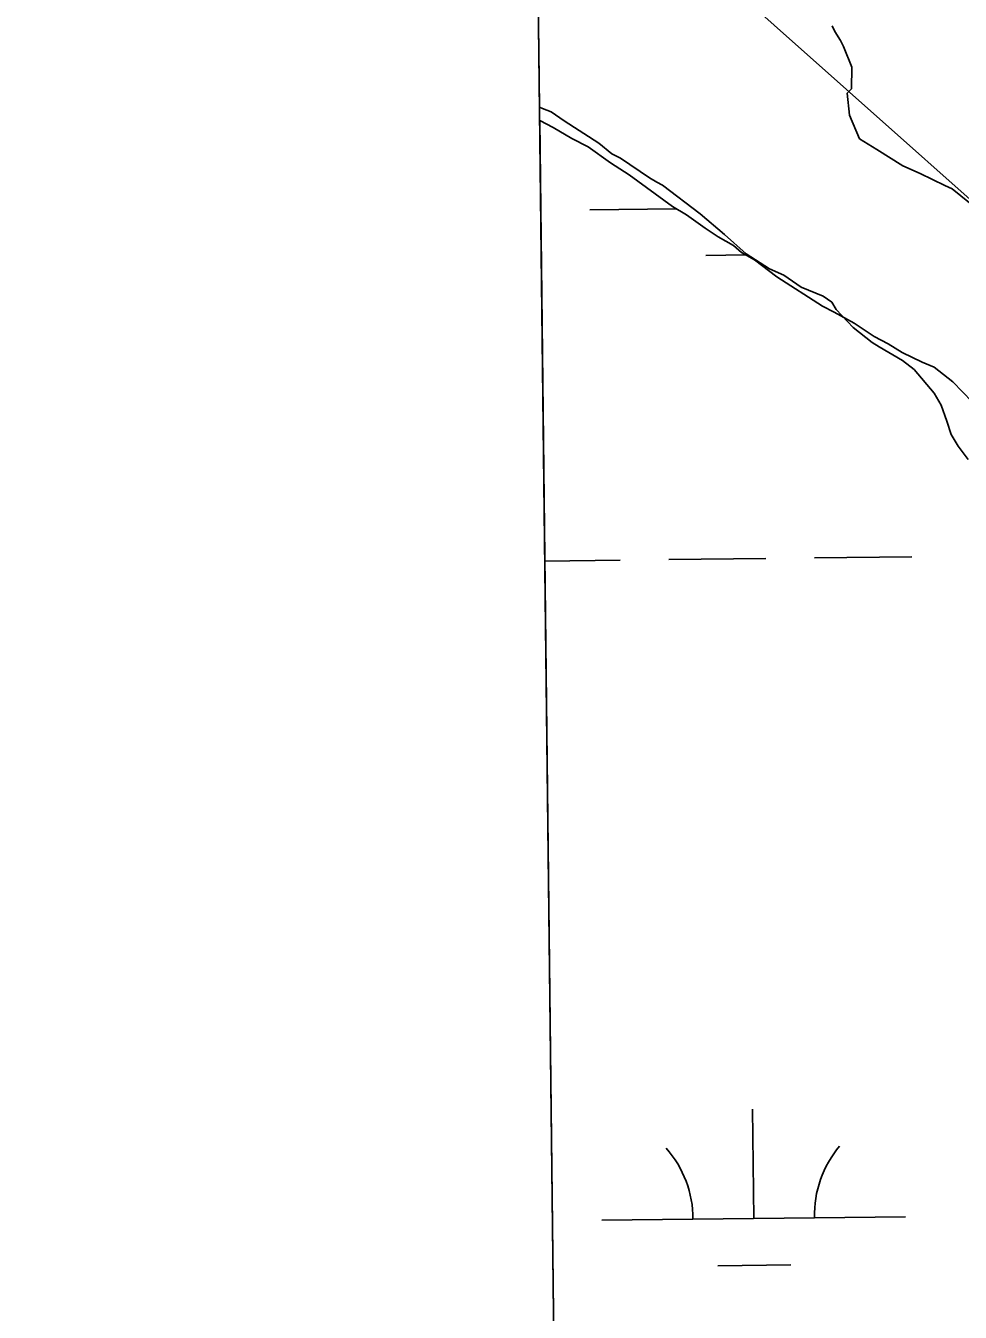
# Model space of a CAD drawing. Extents: x 3694830 to 3732949, y 415201 to 440970.
# Drawn here: x 3698844.7 to 3699152.2, y 423685.2 to 424108.7 of the extents above; entities that cross this region are included whole.
import ezdxf

# ---------------------------------------------------------------- set-up
doc = ezdxf.new("R2010")
doc.units = 0
for name, color, linetype in [('V-GRID-FRAM', 7, 'Continuous'), ('V-SITE-VEGE', 7, 'Continuous'), ('V-TOPO-SHOR', 7, 'Continuous'), ('V-WETL-SWMP', 7, 'Continuous')]:
    doc.layers.add(name, color=color, linetype=linetype)

msp = doc.modelspace()

# ---------------------------------------------------------------- linework, layer by layer
at = {"layer": 'V-GRID-FRAM'}
msp.add_lwpolyline([(3698844.69, 438797.54), (3730590.83, 439176.18), (3730815.62, 420995.11), (3699053.61, 420616.27), (3698844.69, 438797.54)], dxfattribs=at)
at = {"layer": 'V-SITE-VEGE'}
for p, q in [((3699013.79, 424081.89), (3699012.65, 424181.12)), ((3699110.06, 424108.69), (3699110.99, 424106.75)), ((3699110.99, 424106.75), (3699112.87, 424103.83)), ((3699112.87, 424103.83), (3699113.8, 424101.89)), ((3699113.8, 424101.89), (3699116.57, 424095.1)), ((3699116.57, 424095.1), (3699116.45, 424087.88)), ((3699116.45, 424087.88), (3699114.98, 424086.46)), ((3699114.98, 424086.46), (3699115.83, 424079.22)), ((3699014.72, 424081.41), (3699013.79, 424081.89)), ((3699017.59, 424080.4), (3699014.72, 424081.41)), ((3699021.88, 424077.43), (3699017.59, 424080.4)), ((3699033.31, 424070.02), (3699021.88, 424077.43)), ((3699115.83, 424079.22), (3699119.07, 424071.46)), ((3699037.59, 424066.57), (3699033.31, 424070.02)), ((3699119.07, 424071.46), (3699124.79, 424067.99)), ((3699040.45, 424065.08), (3699037.59, 424066.57)), ((3699049.98, 424058.66), (3699040.45, 424065.08)), ((3699124.79, 424067.99), (3699133.36, 424062.55)), ((3699133.36, 424062.55), (3699139.1, 424060.04)), ((3699139.1, 424060.04), (3699147.22, 424056.05)), ((3699052.36, 424057.17), (3699049.98, 424058.66)), ((3699054.27, 424056.18), (3699052.36, 424057.17)), ((3699066.63, 424046.82), (3699054.27, 424056.18)), ((3699147.22, 424056.05), (3699149.61, 424055.05)), ((3699149.61, 424055.05), (3699158.64, 424047.67)), ((3699074.71, 424039.94), (3699066.63, 424046.82)), ((3699081.82, 424033.55), (3699074.71, 424039.94)), ((3699089.44, 424028.61), (3699081.82, 424033.55)), ((3699094.23, 424026.6), (3699089.44, 424028.61)), ((3699099.94, 424022.65), (3699094.23, 424026.6)), ((3699107.11, 424019.64), (3699099.94, 424022.65)), ((3699109.97, 424017.67), (3699107.11, 424019.64)), ((3699111.37, 424015.24), (3699109.97, 424017.67)), ((3699117.05, 424009.36), (3699111.37, 424015.24)), ((3699123.23, 424004.44), (3699117.05, 424009.36)), ((3699125.61, 424002.95), (3699123.23, 424004.44)), ((3699133.25, 423998.49), (3699125.61, 424002.95)), ((3699137.05, 423995.54), (3699133.25, 423998.49)), ((3699143.66, 423987.72), (3699137.05, 423995.54)), ((3699146, 423983.83), (3699143.66, 423987.72)), ((3699147.84, 423978.5), (3699146, 423983.83)), ((3699149.21, 423974.14), (3699147.84, 423978.5)), ((3699151.55, 423970.25), (3699149.21, 423974.14)), ((3699154.85, 423965.86), (3699151.55, 423970.25))]:
    msp.add_line(p, q, dxfattribs=at)
at = {"layer": 'V-TOPO-SHOR'}
for p, q in [((3699013.84, 424077.5), (3699018.22, 424075.22)), ((3699018.22, 424075.22), (3699024.39, 424071.61)), ((3699024.39, 424071.61), (3699029.8, 424068.79)), ((3699029.8, 424068.79), (3699037.13, 424063.59)), ((3699037.13, 424063.59), (3699043.3, 424059.59)), ((3699043.3, 424059.59), (3699057.55, 424049.21)), ((3699057.55, 424049.21), (3699062.18, 424046.4)), ((3699062.18, 424046.4), (3699068.35, 424042.01)), ((3699068.35, 424042.01), (3699072.59, 424039.21)), ((3699072.59, 424039.21), (3699077.61, 424036.39)), ((3699077.61, 424036.39), (3699080.3, 424034.01)), ((3699080.3, 424034.01), (3699084.55, 424031.6)), ((3699084.55, 424031.6), (3699091.86, 424026.02)), ((3699091.86, 424026.02), (3699106.91, 424016.4)), ((3699106.91, 424016.4), (3699110.77, 424014.39)), ((3699110.77, 424014.39), (3699117.34, 424010.77)), ((3699117.34, 424010.77), (3699123.89, 424006.37)), ((3699123.89, 424006.37), (3699128.53, 424003.95)), ((3699128.53, 424003.95), (3699133.16, 424001.14)), ((3699133.16, 424001.14), (3699139.74, 423997.91)), ((3699139.74, 423997.91), (3699143.61, 423996.29)), ((3699143.61, 423996.29), (3699149.77, 423991.5)), ((3699149.77, 423991.5), (3699159.35, 423981.59))]:
    msp.add_line(p, q, dxfattribs=at)
msp.add_lwpolyline([(3698990.87, 424198.14), (3699191.18, 424019.75), (3699471.29, 423786.58), (3699601.18, 423681.73), (3699610.57, 423673.91), (3699619.95, 423656.69), (3699616.82, 423641.05), (3699613.7, 423623.83), (3699613.7, 423605.05), (3699613.7, 423590.97), (3699615.26, 423554.98), (3699591.79, 423456.39), (3699568.31, 423395.36), (3699540.15, 423343.72), (3699499.46, 423279.56), (3699427.47, 423195.06), (3699296.03, 423038.57), (3699239.69, 422946.24), (3699169.27, 422852.35), (3699081.64, 422733.42), (3699004.96, 422622.31)], dxfattribs=at)
at = {"layer": 'V-WETL-SWMP'}
for p, q in [((3699029.62, 422704.12), (3699013.84, 424077.5)), ((3699013.84, 424077.5), (3699018.22, 424075.22)), ((3699018.22, 424075.22), (3699024.39, 424071.61)), ((3699024.39, 424071.61), (3699029.8, 424068.79)), ((3699029.8, 424068.79), (3699037.13, 424063.59)), ((3699037.13, 424063.59), (3699043.3, 424059.59)), ((3699043.3, 424059.59), (3699057.55, 424049.21)), ((3699030.32, 424048.08), (3699058.86, 424048.42)), ((3699057.55, 424049.21), (3699062.18, 424046.4)), ((3699062.18, 424046.4), (3699068.35, 424042.01)), ((3699068.35, 424042.01), (3699072.59, 424039.21)), ((3699072.59, 424039.21), (3699077.61, 424036.39)), ((3699077.61, 424036.39), (3699080.3, 424034.01)), ((3699068.51, 424033.1), (3699081.63, 424033.26)), ((3699080.3, 424034.01), (3699084.55, 424031.6)), ((3699084.55, 424031.6), (3699091.86, 424026.02)), ((3699091.86, 424026.02), (3699106.91, 424016.4)), ((3699106.91, 424016.4), (3699110.77, 424014.39)), ((3699110.77, 424014.39), (3699117.34, 424010.77)), ((3699117.34, 424010.77), (3699123.89, 424006.37)), ((3699123.89, 424006.37), (3699128.53, 424003.95)), ((3699128.53, 424003.95), (3699133.16, 424001.14)), ((3699133.16, 424001.14), (3699139.74, 423997.91)), ((3699139.74, 423997.91), (3699143.61, 423996.29)), ((3699143.61, 423996.29), (3699149.77, 423991.5)), ((3699149.77, 423991.5), (3699159.35, 423981.59)), ((3699015.51, 423932.46), (3699040.29, 423932.76)), ((3699056.29, 423932.95), (3699088.29, 423933.33)), ((3699104.29, 423933.52), (3699136.29, 423933.9)), ((3699084.29, 423716.02), (3699083.86, 423752.02)), ((3699034.29, 423715.43), (3699134.28, 423716.62)), ((3699072.47, 423700.45), (3699096.47, 423700.73))]:
    msp.add_line(p, q, dxfattribs=at)
for centre, start, end in [((3699029.04, 423715.84), 359.9115, 41.4552), ((3699139.52, 423717.16), 139.9115, 181.4552)]:
    msp.add_arc(centre, 35.25, start, end, dxfattribs=at)

doc.saveas('drawing.dxf')
